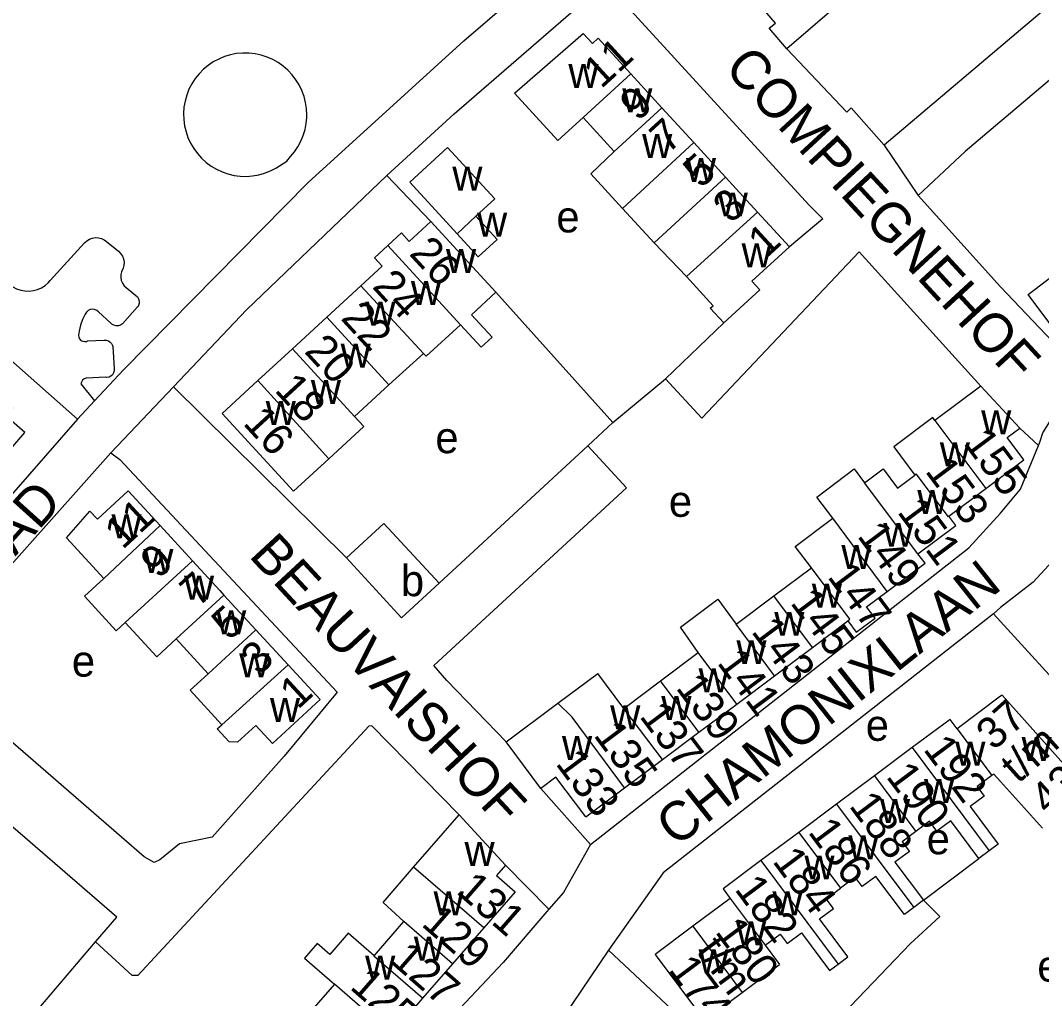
# Model space of a CAD drawing. Extents: x 157768 to 159790, y 387230 to 389604.
# Drawn here: x 158974.5 to 159105.3, y 388835.4 to 388960.7 of the extents above; entities that cross this region are included whole.
import ezdxf

# ---------------------------------------------------------------- set-up
doc = ezdxf.new("R2010")
doc.units = 0
for name, color, linetype in [('BLT_Basislijn', 7, 'Continuous'), ('BLT_Bebouwing', 7, 'Continuous'), ('BLT_Centroide', 7, 'Continuous'), ('BLT_Huisnummer', 7, 'Continuous'), ('BLT_Huisnummer_ tussenligend', 7, 'Continuous'), ('BLT_Huisnummer_reeks', 7, 'Continuous'), ('BLT_Onderverdeling_panden', 7, 'Continuous'), ('BLT_Straatnaam', 7, 'Continuous')]:
    doc.layers.add(name, color=color, linetype=linetype)

msp = doc.modelspace()

# ---------------------------------------------------------------- linework, layer by layer
at = {"layer": 'BLT_Basislijn'}
for p, q in [((159085.11, 388944.75), (159089.44, 388938.3)), ((159027.04, 388934.97), (159021.4, 388940.88)), ((158982.68, 388932.23), (158978.28, 388927.41)), ((158985.48, 388932.43), (158987.03, 388931.18)), ((158987.76, 388926.74), (158989.26, 388925.5)), ((159035.37, 388925.91), (159050.36, 388909.22)), ((158986.03, 388921.94), (158984.46, 388923.42)), ((158989.46, 388924.05), (158987.55, 388921.88)), ((159057.1, 388914.81), (159064.54, 388921.99)), ((158983.06, 388919.68), (158985.19, 388919.76)), ((158986.28, 388918.97), (158986.45, 388916.15)), ((158985.39, 388915.02), (158982.89, 388914.93)), ((158987.65, 388915.99), (158983.96, 388912.03)), ((158982.22, 388914.17), (158983.96, 388912.03)), ((158986.05, 388905.34), (158994.07, 388913.82)), ((159050.36, 388909.22), (159057.1, 388914.81)), ((158983.96, 388912.03), (158981.76, 388909.67)), ((158981.76, 388909.67), (158960.35, 388885.11)), ((159047.14, 388906.24), (159050.36, 388909.22)), ((159028.08, 388888.64), (159047.14, 388906.24)), ((158986.05, 388905.34), (158959.59, 388875.65)), ((159052.1, 388900.88), (159027.41, 388878.09)), ((159090.12, 388848.03), (159097.23, 388853.39)), ((158970.9, 388827.28), (158984.09, 388842.71))]:
    msp.add_line(p, q, dxfattribs=at)
for points in [[(158937.57, 388986.17), (158940.54, 388978.68), (158941.95, 388976), (158962.39, 388926.77), (158981.76, 388909.67)], [(159011.32, 388939.97), (159031.27, 388958.11), (159041.53, 388967.02)], [(159021.4, 388940.88), (159030, 388948.75), (159049.42, 388965.59)], [(159049.42, 388965.59), (159075.43, 388937.12), (159077.24, 388935.3), (159072.95, 388931.73)], [(159109.47, 388965.41), (159085.11, 388944.75)], [(159114.31, 388959.87), (159095.48, 388943.95), (159089.44, 388938.3)], [(159085.11, 388944.75), (159080.89, 388949.55), (159080.3, 388948.98), (159072.65, 388957.1)], [(159011.15, 388948.66), (159011.11, 388949.45), (159010.99, 388950.24), (159010.79, 388951.01), (159010.52, 388951.75), (159010.17, 388952.47), (159009.75, 388953.14), (159009.27, 388953.77), (159008.73, 388954.35), (159008.13, 388954.87), (159007.48, 388955.33), (159006.78, 388955.72), (159006.06, 388956.04), (159005.3, 388956.29), (159004.52, 388956.45), (159003.73, 388956.54), (159002.94, 388956.55), (159002.15, 388956.48), (159001.37, 388956.33), (159000.61, 388956.1), (158999.87, 388955.79), (158999.17, 388955.42), (158998.51, 388954.97), (158997.9, 388954.47), (158997.35, 388953.9), (158996.85, 388953.28), (158996.42, 388952.61), (158996.05, 388951.91), (158995.76, 388951.17), (158995.55, 388950.4), (158995.41, 388949.62), (158995.36, 388948.83), (158995.38, 388948.03), (158995.48, 388947.24), (158995.67, 388946.47), (158995.92, 388945.72), (158996.26, 388945), (158996.66, 388944.31), (158997.13, 388943.67), (158997.66, 388943.08), (158998.25, 388942.55), (158998.89, 388942.08), (158999.57, 388941.67), (159000.29, 388941.34), (159001.04, 388941.08), (159001.82, 388940.89), (159002.61, 388940.79), (159003.4, 388940.76), (159004.19, 388940.82), (159004.98, 388940.95), (159005.74, 388941.16), (159006.48, 388941.45), (159007.19, 388941.81), (159008.58, 388942.71)], [(159008.58, 388942.71), (159009.05, 388943.29), (159009.56, 388943.9), (159010, 388944.56), (159010.38, 388945.26), (159010.69, 388945.99), (159010.92, 388946.75), (159011.07, 388947.53), (159011.14, 388948.32), (159011.15, 388948.66)], [(158987.65, 388915.99), (159011.32, 388939.97)], [(158994.07, 388913.82), (159003.4, 388923.68), (159021.4, 388940.88)], [(159089.44, 388938.3), (159100, 388926.59), (159110.78, 388915.26)], [(158982.68, 388932.23), (158982.96, 388932.5), (158983.3, 388932.71), (158983.67, 388932.85), (158984.06, 388932.92), (158984.46, 388932.9), (158984.84, 388932.8), (158985.2, 388932.63), (158985.48, 388932.43)], [(158987.03, 388931.18), (158987.3, 388930.89), (158987.52, 388930.55), (158987.66, 388930.18), (158987.73, 388929.78), (158987.72, 388929.38), (158987.62, 388928.99), (158987.41, 388928.54)], [(159057.1, 388914.81), (159061.73, 388909.79), (159081.91, 388931.1), (159097.47, 388913.9)], [(158987.41, 388928.54), (158987.32, 388928.17), (158987.31, 388927.79), (158987.38, 388927.42), (158987.52, 388927.07), (158987.76, 388926.74)], [(158973.05, 388926.92), (158973.5, 388926.6), (158973.98, 388926.35), (158974.5, 388926.18), (158975.03, 388926.09), (158975.58, 388926.07), (158976.12, 388926.13), (158976.65, 388926.27), (158977.15, 388926.49), (158977.61, 388926.78), (158978.02, 388927.13), (158978.28, 388927.41)], [(158989.26, 388925.5), (158989.46, 388925.31), (158989.6, 388925.06), (158989.67, 388924.79), (158989.66, 388924.51), (158989.57, 388924.24), (158989.46, 388924.05)], [(158982.75, 388923.1), (158982.42, 388922.41), (158982.16, 388921.68), (158981.98, 388920.93), (158981.93, 388920.67)], [(158984.46, 388923.42), (158984.24, 388923.6), (158983.97, 388923.71), (158983.68, 388923.74), (158983.4, 388923.69), (158983.14, 388923.57), (158982.92, 388923.38), (158982.75, 388923.1)], [(158987.55, 388921.88), (158987.3, 388921.72), (158987.01, 388921.63), (158986.71, 388921.62), (158986.42, 388921.69), (158986.15, 388921.84), (158986.03, 388921.94)], [(158981.93, 388920.67), (158981.89, 388920.41), (158981.93, 388920.16), (158982.04, 388919.93), (158982.22, 388919.75), (158982.45, 388919.64), (158982.7, 388919.59), (158982.95, 388919.63), (158983.06, 388919.68)], [(158985.19, 388919.76), (158985.46, 388919.76), (158985.73, 388919.69), (158985.96, 388919.54), (158986.14, 388919.34), (158986.25, 388919.08), (158986.28, 388918.97)], [(158986.45, 388916.15), (158986.47, 388915.87), (158986.4, 388915.6), (158986.26, 388915.36), (158986.05, 388915.18), (158985.81, 388915.05), (158985.53, 388915.01), (158985.39, 388915.02)], [(159104.87, 388906.29), (159105.04, 388906.72), (159105.41, 388907.92), (159107.3, 388910.88), (159110.78, 388915.26)], [(158982.89, 388914.93), (158982.64, 388914.82), (158982.43, 388914.64), (158982.29, 388914.41), (158982.22, 388914.17)], [(158994.07, 388913.82), (159016.22, 388891.88)], [(159102.46, 388908.5), (159104.87, 388906.29)], [(159052.1, 388900.88), (159047.14, 388906.24)], [(159047.48, 388855.16), (159095.96, 388893.19), (159100, 388897.64), (159102.58, 388900.7), (159104.87, 388906.29)], [(158986.05, 388905.34), (158987.18, 388904.49), (159015.03, 388874.7), (159008.23, 388866.51)], [(159108.17, 388893.1), (159104.18, 388888.77), (159100, 388885.52), (159099.11, 388884.71)], [(159099.11, 388884.71), (159056.79, 388851.54), (159049.79, 388841.65)], [(159115.59, 388866.68), (159100, 388883.74), (159099.11, 388884.71)], [(159036.7, 388868.33), (159029.1, 388876.2), (159027.41, 388878.09)], [(159008.23, 388866.51), (158999.02, 388856.12), (158994.82, 388855.27), (158992.32, 388853.21), (158991.59, 388852.89), (158990.32, 388853.59), (158967.36, 388873.51), (158966.4, 388873.09), (158964.64, 388871.47)], [(158984.09, 388842.71), (158986.8, 388845.88), (158966.8, 388863.15), (158961.82, 388867.86), (158961.82, 388868.27), (158964.64, 388871.47)], [(159030.64, 388858.98), (159019.46, 388870.38), (159019.1, 388870.33), (158989.52, 388838.4), (158988.76, 388838.4), (158984.09, 388842.71)], [(159047.48, 388855.16), (159041.12, 388862.37)], [(159047.48, 388855.16), (159044.01, 388849.05), (159042.16, 388846.89)], [(159042.16, 388846.89), (159036.59, 388852.52)], [(159079.84, 388833.49), (159088.42, 388842.44), (159092.21, 388845.98), (159090.12, 388848.03)], [(159042.16, 388846.89), (159036.31, 388840.07), (159007.45, 388809.41)], [(159049.79, 388841.65), (159043.95, 388832.98), (159042.12, 388830.77)], [(159069.75, 388822.9), (159068.7, 388823.92), (159049.79, 388841.65)]]:
    msp.add_lwpolyline(points, dxfattribs=at)
at = {"layer": 'BLT_Bebouwing'}
for p, q in [((159052.64, 388953.91), (159056.63, 388949.55)), ((159056.63, 388949.55), (159060.71, 388945.09)), ((159050.53, 388943.96), (159046.53, 388948.32)), ((159060.71, 388945.09), (159064.79, 388940.64)), ((159064.79, 388940.64), (159068.87, 388936.18)), ((159055.63, 388932.25), (159051.6, 388936.65)), ((159068.87, 388936.18), (159072.95, 388931.73)), ((159059.79, 388927.92), (159055.63, 388932.25)), ((159013.7, 388922.71), (159018.08, 388926.74)), ((159026.45, 388917.71), (159030.85, 388921.76)), ((159021.67, 388914.06), (159026.11, 388918.08)), ((159026.11, 388918.08), (159026.45, 388917.71)), ((159093.38, 388897.25), (159098.12, 388900.8)), ((158992.34, 388896.03), (158996.49, 388891.51)), ((159023.28, 388884.22), (159016.22, 388891.88)), ((159070.98, 388887.02), (159075.77, 388890.61)), ((159000, 388887.7), (159000.52, 388887.13)), ((159028.08, 388888.64), (159023.28, 388884.22)), ((159000.52, 388887.13), (159004.63, 388882.67)), ((159066.13, 388883.39), (159070.98, 388887.02)), ((159075.91, 388880.43), (159080.45, 388883.82)), ((159004.63, 388882.67), (159008.74, 388878.21)), ((158998.52, 388877.04), (158994.41, 388881.51)), ((159056.44, 388876.14), (159061.28, 388879.77)), ((159071.07, 388876.8), (159075.91, 388880.43)), ((159008.74, 388878.21), (159012.84, 388873.75)), ((159043.31, 388873.28), (159048.41, 388877.1)), ((159051.74, 388872.62), (159048.41, 388877.1)), ((159051.74, 388872.62), (159056.44, 388876.14)), ((159066.22, 388873.17), (159071.07, 388876.8)), ((159012.84, 388873.75), (159006.73, 388868.12)), ((159036.7, 388868.33), (159043.31, 388873.28)), ((159061.37, 388869.55), (159066.22, 388873.17)), ((159041.12, 388862.37), (159036.7, 388868.33)), ((159088.69, 388867.59), (159083.85, 388863.97)), ((159083.85, 388863.97), (159079, 388860.35)), ((159079, 388860.35), (159074.16, 388856.73)), ((159074.16, 388856.73), (159069.31, 388853.12)), ((159098.55, 388854.38), (159097.23, 388853.39)), ((159065.37, 388848.28), (159060.57, 388844.7)), ((159090.12, 388848.03), (159088.89, 388847.11)), ((159019.76, 388840.93), (159023.59, 388845.33)), ((159033.83, 388844.51), (159029.81, 388839.9)), ((159069.85, 388842.28), (159071.69, 388839.82)), ((159066.89, 388836.23), (159071.69, 388839.82)), ((159014.69, 388837.31), (159010.59, 388832.61))]:
    msp.add_line(p, q, dxfattribs=at)
for points in [[(159072.65, 388957.1), (159070.38, 388959.73), (159071.16, 388960.4), (159065.96, 388966.45)], [(159076.04, 388964.19), (159078.1, 388961.8), (159072.65, 388957.1)], [(159046.53, 388948.32), (159043.3, 388945.37), (159037.76, 388951.42), (159046.55, 388959.06), (159047.73, 388957.77), (159048.47, 388958.45), (159052.64, 388953.91)], [(159030.4, 388933.4), (159024.34, 388940), (159029.18, 388944.44), (159035.21, 388937.87)], [(159051.6, 388936.65), (159047.53, 388941.09), (159050.53, 388943.96)], [(159035.21, 388937.87), (159032.79, 388935.65)], [(159021.53, 388931.91), (159023.27, 388933.51), (159024.26, 388932.42), (159027.04, 388934.97)], [(159027.04, 388934.97), (159030.42, 388931.29), (159035.37, 388925.91)], [(159032.79, 388935.65), (159035.51, 388932.68), (159033.09, 388930.47), (159030.4, 388933.4)], [(159018.08, 388926.74), (159020.79, 388929.24), (159019.8, 388930.32), (159021.53, 388931.91)], [(159072.95, 388931.73), (159068.15, 388927.33), (159069.16, 388926.23), (159064.54, 388921.99)], [(159113.51, 388922.74), (159108.51, 388918.99), (159103.53, 388925.64), (159107.53, 388928.64), (159108.53, 388929.39)], [(159064.54, 388921.99), (159062.82, 388923.87), (159063.19, 388924.19), (159059.79, 388927.92)], [(159030.85, 388921.76), (159033.49, 388918.89), (159034.88, 388920.17), (159032.24, 388923.04), (159035.37, 388925.91)], [(159009.29, 388918.65), (159013.7, 388922.71)], [(159004.89, 388914.61), (159009.29, 388918.65)], [(159013.95, 388904.59), (159009.44, 388900.44), (159000.3, 388910.39), (159004.89, 388914.61)], [(159017.26, 388910.01), (159021.67, 388914.06)], [(159097.47, 388913.9), (159091.6, 388909.49)], [(159102.46, 388908.5), (159097.47, 388913.9)], [(158964.24, 388904.52), (158965.5, 388903.43), (158966.36, 388904.42), (158969.54, 388901.65), (158975.03, 388907.95), (158972.63, 388910.05), (158973.47, 388911.02), (158971.44, 388912.79)], [(159013.95, 388904.59), (159018.44, 388908.71), (159017.26, 388910.01)], [(159091.6, 388909.49), (159091.32, 388909.86), (159086.32, 388906.11), (159089.01, 388902.5)], [(159098.12, 388900.8), (159100, 388902.2), (159103, 388904.44), (159100.86, 388907.3), (159102.46, 388908.5)], [(159078.51, 388896.97), (159076.47, 388899.69), (159081.26, 388903.28), (159082.58, 388901.51)], [(159082.58, 388901.51), (159084.96, 388903.29), (159086.8, 388900.84), (159089.01, 388902.5)], [(158985.15, 388889.27), (158980.35, 388894.48), (158983.37, 388897.89), (158984.33, 388896.85), (158988.26, 388900.46), (158992.34, 388896.03)], [(159075.77, 388890.61), (159073.71, 388893.37), (159078.51, 388896.97)], [(159089.43, 388892.43), (159094.27, 388896.06), (159093.38, 388897.25)], [(159016.22, 388891.88), (159021.02, 388896.3), (159028.08, 388888.64)], [(158996.49, 388891.51), (159000, 388887.7)], [(159085.5, 388887.6), (159090.34, 388891.22), (159089.43, 388892.43)], [(158987.89, 388883.63), (158986.74, 388882.57), (158982.67, 388886.98), (158985.15, 388889.27)], [(159080.45, 388883.82), (159081.52, 388882.39), (159083.93, 388884.18), (159082.85, 388885.62), (159085.5, 388887.6)], [(159061.28, 388879.77), (159059.01, 388883.04), (159063.81, 388886.62), (159066.13, 388883.39)], [(158994.41, 388881.51), (158991.95, 388879.2), (158987.89, 388883.63)], [(159000.27, 388870.53), (158996.19, 388874.96), (158998.52, 388877.04)], [(159110.98, 388862.29), (159100.21, 388874.31), (159100, 388874.16), (159094.43, 388870)], [(159006.73, 388868.12), (159004.6, 388870.43), (159002.26, 388868.27), (159001.19, 388868.32), (158999.66, 388869.98), (159000.27, 388870.53)], [(159094.43, 388870), (159093.54, 388871.2), (159088.69, 388867.59)], [(159056.71, 388866.06), (159061.37, 388869.55)], [(159051.85, 388862.42), (159056.71, 388866.06)], [(159098.9, 388864.02), (159096.99, 388862.6), (159097.9, 388861.37), (159096.13, 388860.04), (159099.71, 388855.24), (159098.55, 388854.38)], [(159105.36, 388857.26), (159100, 388863.24), (159099.14, 388864.2), (159098.9, 388864.02)], [(159046.88, 388858.71), (159043.06, 388863.82), (159041.12, 388862.37)], [(159046.88, 388858.71), (159051.85, 388862.42)], [(159024.83, 388852.27), (159030.64, 388858.98)], [(159030.64, 388858.98), (159036.59, 388852.52)], [(159097.23, 388853.39), (159093.62, 388858.23), (159091.86, 388856.91), (159090.92, 388858.17), (159089.16, 388856.85)], [(159089.16, 388856.85), (159087.4, 388855.54), (159088.33, 388854.3), (159086.47, 388852.92), (159090.12, 388848.03)], [(159023.59, 388845.33), (159020.92, 388847.74), (159024.83, 388852.27)], [(159036.59, 388852.52), (159035.45, 388851.21), (159037.85, 388849.12), (159033.83, 388844.51)], [(159069.31, 388853.12), (159064.46, 388849.5), (159065.37, 388848.28)], [(159088.89, 388847.11), (159087.69, 388846.21), (159084.04, 388851.09), (159082.29, 388849.79), (159081.39, 388850.99), (159079.5, 388849.58)], [(159079.2, 388839.87), (159080.45, 388840.81), (159076.82, 388845.68), (159078.59, 388847), (159077.68, 388848.22), (159079.5, 388849.58)], [(159060.57, 388844.7), (159055.77, 388841.11), (159062.09, 388832.65), (159066.89, 388836.23)], [(159019.76, 388840.93), (159016.45, 388843.82), (159014.08, 388841.1), (159012.48, 388842.49), (159010.86, 388840.63), (159014.69, 388837.31)], [(159069.85, 388842.28), (159071.76, 388843.71), (159072.67, 388842.49), (159074.5, 388843.85), (159078.08, 388839.04), (159079.2, 388839.87)], [(159029.81, 388839.9), (159025.96, 388835.49)], [(159025.96, 388835.49), (159022.03, 388830.93), (159020.87, 388831.95)]]:
    msp.add_lwpolyline(points, dxfattribs=at)
at = {"layer": 'BLT_Onderverdeling_panden'}
for p, q in [((159046.53, 388948.32), (159052.64, 388953.91)), ((159050.53, 388943.96), (159056.63, 388949.55)), ((159051.6, 388936.65), (159060.71, 388945.09)), ((159055.63, 388932.25), (159064.79, 388940.64)), ((159059.79, 388927.92), (159068.87, 388936.18)), ((159030.4, 388933.4), (159032.79, 388935.65)), ((159030.85, 388921.76), (159021.53, 388931.91)), ((159026.11, 388918.08), (159018.08, 388926.74)), ((159021.67, 388914.06), (159013.7, 388922.71)), ((159009.29, 388918.65), (159017.26, 388910.01)), ((159004.89, 388914.61), (159013.95, 388904.59)), ((159091.6, 388909.49), (159098.12, 388900.8)), ((159089.43, 388892.43), (159082.58, 388901.51)), ((159085.5, 388887.6), (159078.51, 388896.97)), ((158992.34, 388896.03), (158985.15, 388889.27)), ((158996.49, 388891.51), (158987.89, 388883.63)), ((158994.41, 388881.51), (159000.52, 388887.13)), ((159075.91, 388880.43), (159070.98, 388887.02)), ((158998.52, 388877.04), (159004.63, 388882.67)), ((159071.07, 388876.8), (159066.13, 388883.39)), ((159066.22, 388873.17), (159061.28, 388879.77)), ((159000.27, 388870.53), (159008.74, 388878.21)), ((159061.37, 388869.55), (159056.44, 388876.14)), ((159094.43, 388870), (159098.9, 388864.02)), ((159088.69, 388867.59), (159098.55, 388854.38)), ((159083.85, 388863.97), (159089.16, 388856.85)), ((159079, 388860.35), (159088.89, 388847.11)), ((159074.16, 388856.73), (159079.5, 388849.58)), ((159033.83, 388844.51), (159024.83, 388852.27)), ((159069.31, 388853.12), (159079.2, 388839.87)), ((159065.37, 388848.28), (159069.85, 388842.28)), ((159029.81, 388839.9), (159023.59, 388845.33)), ((159060.57, 388844.7), (159066.89, 388836.23)), ((159020.87, 388831.95), (159014.69, 388837.31))]:
    msp.add_line(p, q, dxfattribs=at)
for points in [[(159093.38, 388897.25), (159093.35, 388897.16), (159089.2, 388902.67), (159089.01, 388902.5)], [(159080.45, 388883.82), (159080.68, 388884.06), (159075.77, 388890.61)], [(159051.85, 388862.42), (159045.14, 388871.51), (159043.31, 388873.28)], [(159056.71, 388866.06), (159051.74, 388872.62)], [(159025.96, 388835.49), (159019.71, 388840.88), (159019.76, 388840.93)]]:
    msp.add_lwpolyline(points, dxfattribs=at)

# ---------------------------------------------------------------- texts
at = {"layer": 'BLT_Centroide'}
for s, p in [('w', (159044.65, 388952.06)), ('w', (159051.54, 388948.97)), ('w', (159054.09, 388943.12)), ('w', (159059.7, 388940.06)), ('w', (159029.78, 388938.94)), ('w', (159063.78, 388935.62)), ('w', (159032.95, 388933.05)), ('e', (159043.11, 388933.58)), ('w', (159066.84, 388929.09)), ('w', (159028.97, 388928.38)), ('w', (159024.48, 388924.27)), ('w', (159018.64, 388921.64)), ('w', (159015.47, 388916.27)), ('w', (159011.66, 388911.61)), ('w', (159005.88, 388908.92)), ('w', (159097.52, 388907.72)), ('e', (159027.61, 388905.3)), ('w', (159092.22, 388903.64)), ('e', (159057.52, 388897.15)), ('w', (159089.34, 388897.5)), ('w', (158986.12, 388894.41)), ('w', (159084.98, 388893.31)), ('w', (158990.2, 388889.97)), ('w', (159079.61, 388890.48)), ('b', (159023.19, 388886.99)), ('w', (158995.41, 388886.56)), ('w', (159075.83, 388885.53)), ('w', (158999.52, 388882.09)), ('w', (159071.02, 388881.91)), ('w', (159066.17, 388878.28)), ('e', (158981.05, 388876.68)), ('w', (159002.49, 388876.59)), ('w', (159061.33, 388874.66)), ('w', (159006.42, 388870.89)), ('w', (159056.55, 388871.11)), ('w', (159050, 388869.92)), ('e', (159082.74, 388868.46)), ('w', (159043.83, 388866)), ('w', (159094.2, 388865.27)), ('w', (159102.7, 388865.88)), ('w', (159090.21, 388860.5)), ('w', (159084.56, 388857.95)), ('w', (159080.51, 388853.28)), ('e', (159090.54, 388853.93)), ('w', (159031.34, 388852.44)), ('w', (159074.88, 388850.7)), ('w', (159027.38, 388846.09)), ('w', (159070.79, 388846.09)), ('w', (159066.12, 388842.25)), ('w', (159024.86, 388840.31)), ('w', (159061.33, 388838.67)), ('w', (159018.61, 388837.88)), ('e', (159104.71, 388837.62))]:
    msp.add_text(s, height=4, dxfattribs=at).set_placement(p)
at = {"layer": 'BLT_Huisnummer'}
for s, rotation, p in [('11', 42.4819, (159048.85, 388951.89)), ('5', 42.4862, (159061.63, 388939.11)), ('1', 42.4871, (159069.95, 388930.16)), ('26', 312.5984, (159024.15, 388930.79)), ('20', 312.5984, (159010.71, 388918.27)), ('16', 312.5984, (159002.85, 388909.07)), ('155', 306.8082, (159095.15, 388906.62)), ('11', 42.6304, (158987.54, 388892.86)), ('149', 306.8082, (159081.55, 388894.69)), ('145', 306.8082, (159072.98, 388886.12)), ('5', 42.6291, (159001.24, 388881.2)), ('141', 306.8082, (159063.6, 388878.45)), ('1', 42.6244, (159009.99, 388872.38)), ('137', 306.8082, (159053.66, 388871.59)), ('192', 306.743, (159090.02, 388867.36)), ('133', 306.8082, (159042.92, 388865.53)), ('186', 306.743, (159075.25, 388856.77)), ('131', 318.915, (159030.14, 388849.05)), ('182', 306.743, (159065.84, 388849.44)), ('127', 318.915, (159021.73, 388840.1))]:
    msp.add_text(s, height=4, rotation=rotation, dxfattribs=at).set_placement(p)
at = {"layer": 'BLT_Huisnummer_ tussenligend'}
for s, rotation, p in [('9', 42.4862, (159053.53, 388947.7)), ('7', 42.4862, (159057.37, 388943.55)), ('3', 42.4871, (159065.47, 388934.61)), ('24', 312.5984, (159019.41, 388926.57)), ('22', 312.5984, (159015.38, 388922.51)), ('18', 312.5984, (159006.9, 388913.31)), ('153', 306.8082, (159090.25, 388902.99)), ('151', 306.8082, (159086.68, 388897.77)), ('9', 42.6291, (158992.14, 388889.09)), ('7', 42.6291, (158997.19, 388885.44)), ('147', 306.8082, (159077.73, 388889.47)), ('143', 306.8082, (159067.98, 388882.45)), ('3', 42.6244, (159005.01, 388876.73)), ('139', 306.8082, (159058.32, 388875.23)), ('135', 306.8082, (159047.78, 388869.17)), ('190', 306.743, (159085.25, 388863.87)), ('188', 306.743, (159080.5, 388860.12)), ('184', 306.743, (159070.69, 388853.02)), ('129', 318.915, (159025.69, 388844.85)), ('125', 318.915, (159016.52, 388836.78))]:
    msp.add_text(s, height=4, rotation=rotation, dxfattribs=at).set_placement(p)
at = {"layer": 'BLT_Huisnummer_reeks'}
for s, rotation, p in [('37', 41.8664, (159099.13, 388867.11)), ('t/m', 41.8664, (159102.26, 388862.88)), ('43', 41.8664, (159106.08, 388858.82)), ('180', 306.7386, (159063.35, 388843.99)), ('t/m', 306.7386, (159060.9, 388841.53)), ('174', 306.7386, (159057.37, 388839.14))]:
    msp.add_text(s, height=4, rotation=rotation, dxfattribs=at).set_placement(p)
at = {"layer": 'BLT_Straatnaam'}
for s, rotation, p in [('COMPIEGNEHOF', 312.6838, (159064.47, 388954.53)), ('SAVOIEPAD', 48.034, (158954.17, 388870.21)), ('BEAUVAISHOF', 312.8448, (159003.6, 388892.11)), ('CHAMONIXLAAN', 38.4549, (159058.47, 388854.74))]:
    msp.add_text(s, height=5, rotation=rotation, dxfattribs=at).set_placement(p)

doc.saveas('drawing.dxf')
